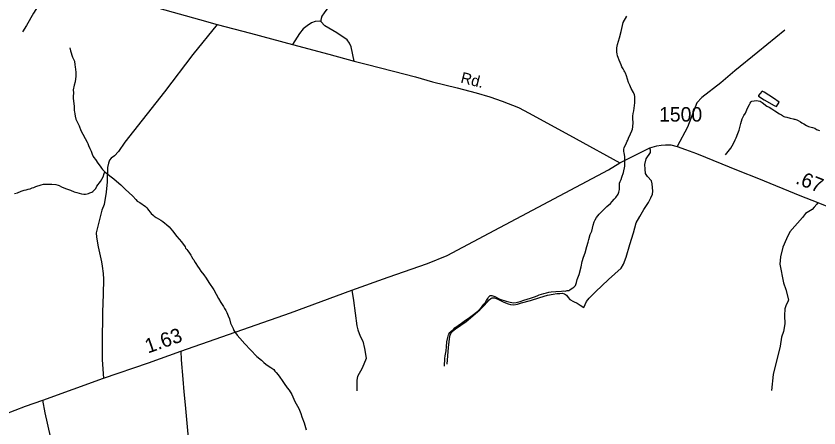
# Model space of a CAD drawing. Extents: x 2220236 to 2384410, y 720751 to 894131.
# Drawn here: x 2345538 to 2352466, y 866751 to 870306 of the extents above; entities that cross this region are included whole.
import ezdxf

# ---------------------------------------------------------------- set-up
doc = ezdxf.new("R2010")
doc.units = 0
for name, color, linetype in [('Exist Hydrographic Misc Water Feature', 7, 'Continuous'), ('Exist Hydrographic Pond Under 1500 Sq Ft', 7, 'Continuous'), ('Exist Road Non-System Type 51', 7, 'Continuous'), ('Exist Road Secondary Mileage Hundredths English Label', 7, 'Continuous'), ('Exist Road Secondary Type 51 Attributed', 7, 'Continuous'), ('Exist Road Secondary Type 51 Label', 7, 'Continuous'), ('Exist Road Secondary Type 51 Number Label', 7, 'Continuous')]:
    doc.layers.add(name, color=color, linetype=linetype)

msp = doc.modelspace()

# ---------------------------------------------------------------- linework, layer by layer
at = {"layer": 'Exist Hydrographic Misc Water Feature'}
for points in [[(2350744.1, 868843.3), (2350745.6, 868863), (2350751.3, 868877.4), (2350758.8, 868894.1), (2350764.2, 868914), (2350779.3, 868954.7), (2350790.1, 869010.9), (2350790.4, 869068.4), (2350790, 869094.6), (2350785.1, 869124.9), (2350782.3, 869137), (2350782.3, 869152.7), (2350785.9, 869170.9), (2350795.5, 869191), (2350804.9, 869211.1), (2350811.2, 869225.1), (2350816.1, 869233.5), (2350823.9, 869251.9), (2350839.1, 869290.3), (2350852.5, 869314.8), (2350858.1, 869330.5), (2350859.6, 869350.2), (2350862.7, 869386.4), (2350860.4, 869418.5), (2350861.4, 869442.2), (2350862.8, 869464.6), (2350868, 869488.4), (2350871.7, 869510.9), (2350878.4, 869555.5), (2350877.9, 869583.3), (2350877.1, 869611.2), (2350874.9, 869624.9), (2350866.1, 869646.9), (2350845.4, 869680.5), (2350834.8, 869708), (2350823.9, 869732.1), (2350813.2, 869761.9), (2350804.5, 869789.4), (2350796, 869811.4), (2350791.6, 869823.4), (2350785.6, 869833), (2350777, 869850.7), (2350766.5, 869868.3), (2350760.2, 869886.1), (2350751.2, 869904.7), (2350743.1, 869925.8), (2350732.7, 869947.3), (2350728.1, 869963.5), (2350723.8, 869979.8), (2350720.9, 869995.4), (2350720.9, 870011.8), (2350722.7, 870031.6), (2350727.8, 870059.7), (2350744.4, 870117.8), (2350758.9, 870172.6), (2350771.6, 870223), (2350777.1, 870248.8), (2350807.6, 870305.9)], [(2346002.7, 870030.1), (2346009.3, 870004.1), (2346024.6, 869952.2), (2346033.2, 869934.5), (2346041.5, 869915.2), (2346046.4, 869884.8), (2346048.8, 869866.9), (2346053.9, 869822.8), (2346052.7, 869786.6), (2346048.2, 869736.6), (2346038.9, 869708.3), (2346031.9, 869670.2), (2346032.4, 869642.4), (2346031.3, 869612.8), (2346031.6, 869596.4), (2346034.3, 869572.5), (2346039.3, 869528.4), (2346039.8, 869508.7), (2346040.2, 869490.7), (2346042.7, 869478.7), (2346045, 869462.4), (2346047.5, 869442.8), (2346054.2, 869415.1), (2346064.6, 869393.2), (2346071, 869381.4), (2346081.5, 869357.2), (2346096.6, 869317.4), (2346113.3, 869286.3), (2346134.2, 869248.4), (2346151.2, 869217.2), (2346157.3, 869205), (2346163.9, 869187.2), (2346174.4, 869164), (2346180.8, 869151.8), (2346184.9, 869139.8), (2346191.6, 869122.1), (2346193.9, 869114), (2346204.2, 869094.7), (2346210.5, 869084.1), (2346223, 869066.6), (2346243.7, 869035.6), (2346262.5, 869010.1), (2346276.6, 868992.6), (2346285, 868980.5), (2346297.4, 868966.2), (2346304.8, 868961)], [(2351658.3, 869108.2), (2351681.7, 869137.1), (2351704.8, 869165.9), (2351718.4, 869186.2), (2351731.8, 869212), (2351743.3, 869236.4), (2351752.7, 869254.9), (2351765.6, 869291.5), (2351776.9, 869319.9), (2351791.6, 869377.9), (2351804.7, 869420.1), (2351818, 869446.3), (2351831.7, 869466.5), (2351850.5, 869511.6), (2351867.6, 869543.5), (2351873.1, 869553.6), (2351878.6, 869563.6), (2351881, 869567.7), (2351886.8, 869570.6), (2351906.4, 869573.7), (2351927, 869575.5), (2351941.8, 869574.4), (2351959, 869570.2), (2351976.5, 869559.5), (2352016.3, 869527.3), (2352036.3, 869518.3), (2352058.9, 869504.4), (2352085.2, 869487.4), (2352125.9, 869462.2), (2352142.1, 869453), (2352152.2, 869446.9), (2352158.2, 869442.8), (2352162.3, 869439.1), (2352172.7, 869435.2), (2352188.6, 869431.9), (2352216.7, 869424.9), (2352242.9, 869419.4), (2352251.2, 869417.1), (2352259.2, 869415.1), (2352275.1, 869409.9), (2352287.5, 869403.8), (2352307.7, 869392.5), (2352317.8, 869384.7), (2352334.3, 869375.5), (2352358.6, 869360.1), (2352374.6, 869352.6), (2352386.9, 869348.8), (2352411.1, 869343.2), (2352430.7, 869338.5), (2352445.2, 869327.6), (2352470.5, 869318.8)], [(2345523.7, 868775.3), (2345551.7, 868781.4), (2345583.6, 868795.2), (2345607.6, 868803.4), (2345625.8, 868807.4), (2345643.7, 868811.4), (2345659.6, 868815.4), (2345677.7, 868822), (2345691.6, 868827.5), (2345707.4, 868833.7), (2345725.6, 868839.4), (2345737.5, 868844.1), (2345755.7, 868849.8), (2345773.5, 868853.8), (2345795.5, 868853.7), (2345823.4, 868854.2), (2345847.4, 868854.2), (2345881.6, 868852.4), (2345901.6, 868845.9), (2345911.4, 868844.7), (2345929.7, 868832.3), (2345965.8, 868816.4), (2346007.7, 868802.7), (2346039.8, 868788.3), (2346061.7, 868782.6), (2346083.9, 868776.9), (2346101.8, 868772.8), (2346124, 868768.7), (2346137.7, 868769.3), (2346151.8, 868770.9), (2346163.8, 868775.3), (2346175.7, 868779.1), (2346183.8, 868782.7), (2346191.8, 868787.3), (2346199.9, 868790.9), (2346209.7, 868799.5), (2346217.8, 868809.7), (2346225.6, 868818.9), (2346235.7, 868837.3), (2346265.6, 868877.3), (2346279.5, 868899.2), (2346289.5, 868917.7), (2346299.5, 868947.6), (2346304.8, 868961)], [(2346304.8, 868961), (2346307.6, 868958.4), (2346319.8, 868949.1), (2346358.8, 868917.9), (2346381.2, 868900.7), (2346405.7, 868879.7), (2346442.4, 868848.4), (2346483.7, 868809.1), (2346512.3, 868784), (2346545.2, 868750.9), (2346571.7, 868721.4), (2346584, 868708.2), (2346606.5, 868696), (2346655.4, 868663.5), (2346665.8, 868651.5), (2346675.8, 868638.1), (2346682.1, 868630.1), (2346696.6, 868612.7), (2346704.9, 868602.2), (2346721.3, 868587.4), (2346729.5, 868579.6), (2346745.7, 868567.7), (2346766.2, 868556.4), (2346786.3, 868544.8), (2346804.5, 868533.4), (2346823.2, 868519.4), (2346837.4, 868507.5), (2346860, 868486.4), (2346886.6, 868453.1), (2346926, 868403.8), (2346967.1, 868356.2), (2346996.4, 868313.8), (2347000.4, 868304.1), (2347006.6, 868296.2), (2347010.8, 868289.8), (2347019.1, 868280.3), (2347033.7, 868258.9), (2347046.2, 868243), (2347052.3, 868230.7), (2347064.9, 868211.6), (2347071.2, 868201.3), (2347081.5, 868182.1), (2347085.6, 868178), (2347087.8, 868174.1), (2347089.9, 868169.9), (2347102.6, 868148.5), (2347116.9, 868128.4), (2347133.6, 868105.4), (2347158.5, 868073.6), (2347177.1, 868043.8), (2347202, 868006.5), (2347243.6, 867944.2), (2347264.5, 867906.3), (2347285.5, 867867.1), (2347304.6, 867833.4), (2347327.3, 867799.9), (2347337.9, 867782.3), (2347348.1, 867764.6), (2347356.6, 867748.6), (2347369.3, 867718.6), (2347379.9, 867692.7), (2347388.9, 867657), (2347399.4, 867633.8), (2347410.2, 867609.6), (2347418.5, 867591.9), (2347431.1, 867572.7), (2347445.7, 867552.7), (2347470.1, 867527.4), (2347513.4, 867478.3), (2347560.9, 867425.4), (2347616.5, 867367), (2347655.2, 867335.7), (2347675.7, 867315.9), (2347692, 867302.8), (2347712.2, 867288.8), (2347736.8, 867273.4), (2347761.2, 867254.8), (2347771.6, 867242.7), (2347783.9, 867231.1), (2347798.5, 867211), (2347814.8, 867189.7), (2347833.7, 867159.9), (2347852.2, 867134.4), (2347877.3, 867097), (2347893.9, 867078), (2347918.7, 867040.3), (2347944.2, 866979), (2347965.2, 866938.8), (2347977.8, 866919.6), (2347994.7, 866876), (2348003.7, 866848.5), (2348022.9, 866796.8), (2348040.5, 866735.1)], [(2349233.8, 867284.6), (2349235.2, 867305.3), (2349236.5, 867330.7), (2349237.9, 867351.4), (2349241.3, 867373.5), (2349244.9, 867389.4), (2349248.4, 867415.8), (2349251.6, 867451.1), (2349254.4, 867493.9), (2349259.9, 867519.7), (2349269, 867553.6), (2349273, 867561.9), (2349280.7, 867574.7), (2349296.1, 867590.8), (2349311.7, 867601.3), (2349325.6, 867615.9), (2349380.8, 867655), (2349404, 867671.7), (2349449.4, 867703.1), (2349474.8, 867722.8), (2349510.5, 867749.9), (2349522.2, 867760.2), (2349533.9, 867770.5), (2349539.6, 867774.7), (2349551.3, 867787.7), (2349561.3, 867799.6), (2349574.6, 867818.2), (2349586.2, 867831.8), (2349597.9, 867850.3), (2349609.3, 867868.8), (2349613.2, 867877.2), (2349619.2, 867884.7), (2349622.9, 867889.1), (2349627, 867893.2), (2349630.9, 867895), (2349632.9, 867895.1), (2349642.7, 867895.5), (2349669, 867886), (2349713.6, 867863.3), (2349768.2, 867844.8), (2349800.4, 867835.6), (2349830.5, 867830.3), (2349854.7, 867832.9), (2349888.4, 867841.5), (2349920.2, 867852.7), (2349975.8, 867871.4), (2350011.5, 867882.7), (2350035.1, 867891.2), (2350053.1, 867900.1), (2350072.9, 867906.5), (2350090.8, 867910.6), (2350114.8, 867917.4), (2350136.5, 867923.9), (2350156.4, 867926.4), (2350196.3, 867929.7), (2350244.5, 867932.6), (2350262.4, 867935), (2350276.3, 867932.9), (2350286.3, 867936), (2350292.2, 867936.2), (2350300.4, 867938.2), (2350308.2, 867938.5), (2350316.2, 867944.4), (2350328.1, 867950.8), (2350341.8, 867961.2), (2350349.7, 867967.1), (2350355.5, 867971.6), (2350365.2, 867981.9), (2350374.7, 868005.9), (2350379.9, 868031.7), (2350396.8, 868076.7), (2350413.4, 868143), (2350424.1, 868186.8), (2350435.3, 868225), (2350448.2, 868263.3), (2350463.1, 868316.4), (2350474, 868354.6), (2350479.6, 868378.8), (2350492.3, 868421), (2350505.6, 868449.5), (2350518.5, 868501.8), (2350527.9, 868530.1), (2350535.4, 868545.9), (2350546.7, 868566), (2350570.2, 868594.9), (2350591.5, 868619.7), (2350619, 868644.5), (2350636.7, 868662.6), (2350667.7, 868689.2), (2350681.5, 868705.5), (2350699.1, 868724.2), (2350714.6, 868740.3), (2350734.1, 868767.4), (2350739.5, 868787.3), (2350744.9, 868809.8), (2350744.4, 868829.5), (2350744.1, 868843.3)]]:
    msp.add_lwpolyline(points, dxfattribs=at)
at = {"layer": 'Exist Hydrographic Pond Under 1500 Sq Ft'}
msp.add_lwpolyline([(2351943.8, 869613.9), (2351994.6, 869583.2), (2352080, 869534.8), (2352098.4, 869525.7), (2352123.4, 869563.8), (2352074.5, 869597), (2351992.2, 869648.7), (2351974.8, 869658.5), (2351957.3, 869635.8), (2351945.8, 869619.6), (2351944, 869616.2), (2351943.8, 869614.6), (2351943.8, 869613.9)], dxfattribs=at)
at = {"layer": 'Exist Road Non-System Type 51'}
for points in [[(2349202.3, 871828.9), (2349098.7, 871691.8), (2348887.9, 871422.9), (2348757.9, 871299.8), (2348724.5, 871257.7), (2348691.2, 871215.5), (2348668.3, 871168), (2348629.7, 871081.9), (2348596.3, 870992.3), (2348566.5, 870911.4), (2348547.1, 870874.5), (2348517.3, 870818.2), (2348471.6, 870751.5), (2348441.7, 870704), (2348346.9, 870549.3), (2348273.1, 870438.6), (2348195.8, 870333.1), (2348176.5, 870303.3), (2348171.2, 870285.7), (2348167.7, 870269.9), (2348167.7, 870257.6)], [(2345852.6, 870611.9), (2345768.4, 870459), (2345690, 870331.9), (2345629.2, 870223.4), (2345594, 870168.9)], [(2347272.6, 870233.1), (2347064, 869972.6), (2346817.8, 869651.8), (2346477.2, 869217.8), (2346422.1, 869137.1), (2346388.6, 869100.8), (2346358.8, 869080.3), (2346345.1, 869062.4), (2346335.4, 869036.1), (2346327.7, 868998), (2346323.2, 868874), (2346314.4, 868786), (2346297.6, 868679.8), (2346278.2, 868629.6), (2346230.6, 868435), (2346233.1, 868397.1), (2346246, 868313.3), (2346275.6, 868185.7), (2346282, 868147.7), (2346288.8, 868083.8), (2346291.4, 868033.9), (2346288.9, 867905.9), (2346282.9, 867750), (2346280, 867482), (2346281.7, 867340), (2346293.7, 867182.2)], [(2348167.7, 870257.6), (2348154, 870262.3), (2348118.1, 870259.1), (2348088.2, 870246.9), (2348050.6, 870222.3), (2348014.9, 870195.9), (2347983.5, 870155.6), (2347922.7, 870058.9)], [(2348454.9, 869916.6), (2348430.6, 870041), (2348414.3, 870072.8), (2348396, 870100.6), (2348306.7, 870159.4), (2348203.3, 870221.5), (2348167.7, 870257.6)], [(2352171.4, 870182.7), (2351938.2, 869995.1), (2351740.1, 869832.9), (2351619.9, 869729.2), (2351455, 869603.5), (2351411.7, 869556.9), (2351388.9, 869497.2), (2351330.9, 869347.8), (2351243.1, 869179)], [(2349258.2, 867301.9), (2349270.5, 867446), (2349281.1, 867544.4), (2349289.8, 867565.5), (2349303.9, 867586.6), (2349330.2, 867607.7), (2349421.6, 867671), (2349541, 867769.4), (2349574.4, 867804.6), (2349604.3, 867838), (2349620.1, 867857.3), (2349635.9, 867869.6), (2349646.4, 867873.1), (2349665.7, 867873.1), (2349693.8, 867862.6), (2349748.3, 867838), (2349785.2, 867822.1), (2349804.5, 867816.9), (2349834.4, 867815.1), (2349866, 867820.4), (2349899.4, 867830.9), (2349976.6, 867850.3), (2350057.4, 867878.4), (2350122.4, 867897.7), (2350171.6, 867904.7), (2350205, 867911.8), (2350229.6, 867911.8), (2350250.7, 867913.5), (2350271.7, 867908.3), (2350287.6, 867896), (2350301.6, 867878.4), (2350315.7, 867859), (2350349, 867841.5), (2350380.7, 867829.2), (2350405.2, 867811.6), (2350436.9, 867790.5), (2350461.5, 867843.2), (2350484.3, 867871.3), (2350538.7, 867925.8), (2350649.4, 868033.1), (2350758.3, 868129.7), (2350779.4, 868164.9), (2350804, 868224.6), (2350833.8, 868333.6), (2350865.5, 868435.6), (2350890, 868519.9), (2350919.9, 868576.2), (2350955, 868635.9), (2350995.4, 868697.4), (2351014.8, 868737.9), (2351028.8, 868769.5), (2351032.9, 868794.6), (2351028.2, 868856.5), (2351019.8, 868884.3), (2350985.8, 868920.7), (2350970, 868947), (2350966.5, 868983.9), (2350962.9, 869024.4), (2350975.2, 869073.6), (2351012.1, 869128.1), (2351013.9, 869149.2), (2351006, 869169.5)], [(2352457.7, 868697.4), (2352447.8, 868681.5), (2352426.1, 868655.4), (2352406.4, 868637.2), (2352350.9, 868600.5), (2352325.2, 868568.2), (2352214.7, 868442.9), (2352185.4, 868384.6), (2352154.3, 868310.1), (2352135.4, 868227.9), (2352128.1, 868164), (2352160.1, 868002.4), (2352180.8, 867946.6), (2352203.9, 867856.9), (2352197.9, 867840.9), (2352182.3, 867812.6), (2352170.8, 867780.6), (2352167.4, 867722.6), (2352170.3, 867650.7), (2352159, 867584.4), (2352143.7, 867534.3), (2352130.6, 867458.2), (2352071.6, 867211.6), (2352055.3, 867073.3)], [(2348435.9, 867939.7), (2348451, 867849.8), (2348479.5, 867632.3), (2348485.9, 867598.4), (2348508.7, 867544.7), (2348531.2, 867499), (2348545.9, 867437.1), (2348554.5, 867389.3), (2348558.9, 867351.4), (2348523.9, 867267), (2348484.9, 867194.5), (2348479.2, 867162.5), (2348478.3, 867070.4)], [(2346959.2, 867415.4), (2346962.7, 867339.9), (2346976.8, 867172.9), (2346985.6, 867063.9), (2346996.1, 866949.7), (2347008.4, 866824.9), (2347022.5, 866666.7)], [(2346146.8, 864323.7), (2346078.3, 864580.3), (2345969.4, 864887.9), (2345934.3, 865000.4), (2345925.5, 865039.1), (2345925.5, 865079.5), (2345930.8, 865118.2), (2345950.1, 865181.5), (2345958.9, 865232.4), (2345962.4, 865308), (2345958.9, 865411.7), (2345946.6, 865606.8), (2345929, 866113), (2345918.5, 866288.8), (2345911.5, 866357.3), (2345895.7, 866431.1), (2345871.1, 866531.3), (2345835, 866677.2), (2345789.4, 866881.1), (2345770.1, 866990.1)]]:
    msp.add_lwpolyline(points, dxfattribs=at)
at = {"layer": 'Exist Road Secondary Type 51 Attributed'}
for points in [[(2346769.1, 870374.9), (2347122.1, 870277.1), (2347272.6, 870233.1), (2347560.8, 870159.1), (2347922.7, 870058.9), (2348237.1, 869976.3), (2348454.9, 869916.6), (2348560.3, 869890.2), (2348795.7, 869828.7), (2348983.6, 869781.2), (2349132.9, 869739), (2349345.5, 869686.3), (2349508, 869644.1), (2349625.6, 869609), (2349732.8, 869572.1), (2349873.3, 869515.8), (2349966.4, 869466.6), (2350370.4, 869246.9), (2350747.7, 869038)], [(2350747.7, 869038), (2351006, 869169.5), (2351067.5, 869186.1), (2351104.3, 869191.3), (2351141.2, 869194.9), (2351188.7, 869193.1), (2351243.1, 869179), (2351316, 869154.4), (2351410.8, 869119.1), (2351770.1, 868971.6), (2351944, 868904.8), (2352300.5, 868757.2), (2352457.7, 868697.4), (2352731.8, 868583.2), (2353196.9, 868410.7), (2353386.9, 868328.3), (2353516.9, 868277.4), (2353644.9, 868228.1), (2353794.5, 868163.1), (2354037, 868046.9)], [(2344714.4, 866617.5), (2345100.8, 866752.8), (2345348.5, 866837.2), (2345620.7, 866940.1), (2345770.1, 866990.1), (2346293.7, 867182.2), (2346681.9, 867314.7), (2346959.2, 867415.4), (2347906.4, 867745.5), (2348435.9, 867939.7), (2348748.5, 868051.3), (2349087, 868169.4), (2349259.4, 868239.8), (2349621.3, 868431.4), (2350651.5, 868979.7), (2350747.7, 869038)]]:
    msp.add_lwpolyline(points, dxfattribs=at)

# ---------------------------------------------------------------- texts
at = {"layer": 'Exist Road Secondary Mileage Hundredths English Label'}
for s, rotation, p in [('.67', 338.41806, (2352256.9, 868863.1)), ('1.63', 19.36439, (2346676.2, 867393.2))]:
    msp.add_text(s, height=125, rotation=rotation, dxfattribs=at).set_placement(p)
at = {"layer": 'Exist Road Secondary Type 51 Label'}
msp.add_text('Rd.', height=95, rotation=345.76831, dxfattribs=at).set_placement((2349368.4, 869732.2))
at = {"layer": 'Exist Road Secondary Type 51 Number Label'}
msp.add_text('1500', height=125, dxfattribs=at).set_placement((2351086.6, 869394.9))

doc.saveas('drawing.dxf')
